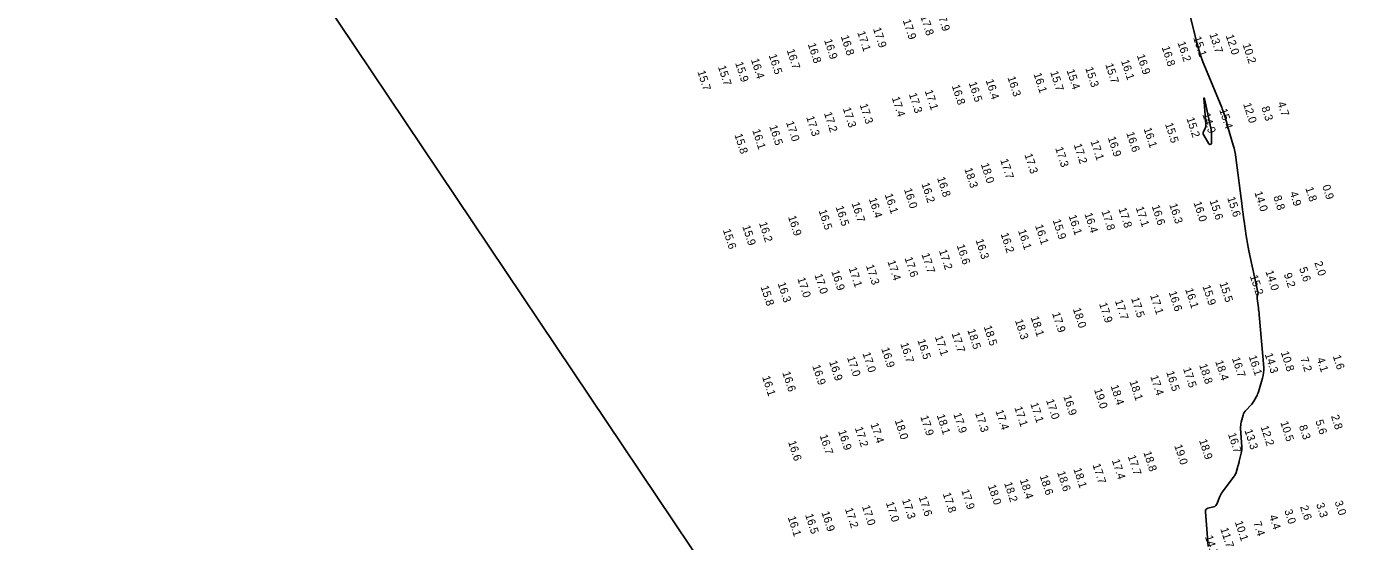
# Model space of a CAD drawing. Extents: x 988130 to 1132882, y 654656 to 841453.
# Drawn here: x 1089494 to 1090319, y 707897 to 708219 of the extents above; entities that cross this region are included whole.
import ezdxf

# ---------------------------------------------------------------- set-up
doc = ezdxf.new("R2010")
doc.units = 0
for name, color, linetype in [('V-ANNO-KEYM', 7, 'Continuous'), ('V-TOPO-MAJR', 7, 'Continuous'), ('V-TOPO-SOUN', 7, 'Continuous')]:
    doc.layers.add(name, color=color, linetype=linetype)

msp = doc.modelspace()

# ---------------------------------------------------------------- linework, layer by layer
at = {"layer": 'V-ANNO-KEYM'}
msp.add_line((1109873.38, 678183.78), (1078128.69, 725426.29), dxfattribs=at)
at = {"layer": 'V-TOPO-MAJR'}
msp.add_lwpolyline([(1090220, 708231.87), (1090225.75, 708209.23), (1090226.91, 708204.99), (1090228.22, 708200.79), (1090229.68, 708196.65), (1090231.28, 708192.55), (1090241.45, 708167.96), (1090241.73, 708167.26), (1090242, 708166.56), (1090242.26, 708165.86), (1090242.5, 708165.15), (1090243.76, 708161.46), (1090243.86, 708161.18), (1090243.95, 708160.89), (1090244.04, 708160.61), (1090244.12, 708160.32), (1090244.44, 708159.16), (1090244.52, 708158.87), (1090244.6, 708158.58), (1090244.67, 708158.29), (1090244.74, 708158), (1090245.08, 708156.56), (1090245.16, 708156.22), (1090245.25, 708155.88), (1090245.34, 708155.55), (1090245.44, 708155.21), (1090248.62, 708144.51), (1090249.15, 708142.61), (1090249.59, 708140.69), (1090249.96, 708138.75), (1090250.26, 708136.8), (1090254.2, 708106.4), (1090254.5, 708104.08), (1090254.81, 708101.76), (1090255.13, 708099.45), (1090255.45, 708097.14), (1090256.75, 708087.88), (1090257.1, 708085.57), (1090257.49, 708083.27), (1090257.93, 708080.98), (1090258.4, 708078.69), (1090264.08, 708052.82), (1090264.13, 708052.49), (1090264.14, 708052.15), (1090264.11, 708051.82), (1090264.04, 708051.49), (1090263.67, 708050.17), (1090263.59, 708049.84), (1090263.55, 708049.5), (1090263.54, 708049.16), (1090263.57, 708048.83), (1090264.37, 708043), (1090264.51, 708041.92), (1090264.64, 708040.83), (1090264.75, 708039.74), (1090264.85, 708038.65), (1090267.69, 708005.81), (1090267.75, 708004.09), (1090267.66, 708002.39), (1090267.4, 708000.7), (1090266.98, 707999.04), (1090264.43, 707990.66), (1090264.17, 707989.88), (1090263.87, 707989.12), (1090263.54, 707988.38), (1090263.17, 707987.66), (1090261.6, 707984.79), (1090261.19, 707984.09), (1090260.72, 707983.43), (1090260.22, 707982.8), (1090259.66, 707982.2), (1090256.69, 707979.23), (1090256.06, 707978.51), (1090255.53, 707977.73), (1090255.12, 707976.88), (1090254.81, 707975.98), (1090253.68, 707971.74), (1090253.45, 707970.72), (1090253.3, 707969.69), (1090253.24, 707968.65), (1090253.26, 707967.6), (1090253.95, 707956.14), (1090253.98, 707955.18), (1090253.93, 707954.22), (1090253.81, 707953.27), (1090253.61, 707952.33), (1090252.42, 707947.38), (1090252.33, 707947.03), (1090252.25, 707946.68), (1090252.16, 707946.33), (1090252.07, 707945.98), (1090251.7, 707944.57), (1090251.61, 707944.22), (1090251.51, 707943.88), (1090251.41, 707943.53), (1090251.31, 707943.18), (1090250.4, 707940.17), (1090250.18, 707939.56), (1090249.92, 707938.98), (1090249.61, 707938.43), (1090249.25, 707937.9), (1090241.92, 707928.12), (1090241.37, 707927.32), (1090240.87, 707926.49), (1090240.44, 707925.63), (1090240.07, 707924.73), (1090238.66, 707920.92), (1090238.28, 707920.16), (1090237.76, 707919.55), (1090237.1, 707919.09), (1090236.31, 707918.79), (1090232.85, 707917.87), (1090232.1, 707917.55), (1090231.59, 707917.08), (1090231.31, 707916.43), (1090231.27, 707915.62), (1090233.07, 707894.09)], dxfattribs=at)
msp.add_lwpolyline([(1090235.01, 708145.33), (1090234.89, 708145.24), (1090234.72, 708145.19), (1090233.93, 708145.06), (1090233.74, 708145.05), (1090233.58, 708145.1), (1090233.45, 708145.19), (1090233.34, 708145.34), (1090230.18, 708150.8), (1090229.95, 708151.32), (1090229.86, 708151.85), (1090229.91, 708152.38), (1090230.1, 708152.91), (1090231.17, 708155.07), (1090231.39, 708155.62), (1090231.54, 708156.18), (1090231.61, 708156.75), (1090231.6, 708157.35), (1090230.46, 708171.51), (1090230.34, 708173.43), (1090230.42, 708174.09), (1090230.67, 708173.48), (1090231.11, 708171.6), (1090234.59, 708155.22), (1090234.78, 708154.23), (1090234.91, 708153.25), (1090235, 708152.25), (1090235.03, 708151.26), (1090235.1, 708145.65), (1090235.08, 708145.47)], close=True, dxfattribs=at)

# ---------------------------------------------------------------- texts
at = {"layer": 'V-TOPO-SOUN'}
for s, p in [('17.8 ', (1090053.03, 708224.89)), ('17.9 ', (1090063.13, 708227.59)), ('17.9 ', (1090023.47, 708217.23)), ('17.9 ', (1090042.08, 708222.37)), ('16.9 ', (1089992.89, 708210.05)), ('16.8 ', (1090003.34, 708212.39)), ('17.1 ', (1090013.62, 708214.96)), ('16.2 ', (1090213.77, 708208.5)), ('15.1 ', (1090223.59, 708211.64)), ('13.7 ', (1090233.66, 708213.81)), ('12.0 ', (1090243.94, 708212.84)), ('16.5 ', (1089958.29, 708200.65)), ('16.7 ', (1089969.48, 708203.83)), ('16.8 ', (1089982.74, 708207.51)), ('16.9 ', (1090188.37, 708200.53)), ('16.8 ', (1090203.92, 708205.62)), ('10.2 ', (1090254.44, 708207.31)), ('15.7 ', (1089926.55, 708193.5)), ('15.9 ', (1089937.31, 708195.81)), ('16.4 ', (1089947.17, 708197.88)), ('15.3 ', (1090156.12, 708192.6)), ('15.7 ', (1090168.62, 708194.9)), ('16.1 ', (1090178.47, 708197.11)), ('15.7 ', (1089913.69, 708190.41)), ('16.5 ', (1090083.3, 708183.37)), ('16.4 ', (1090093.87, 708184.98)), ('16.3 ', (1090107.47, 708186.76)), ('16.1 ', (1090123.78, 708188.94)), ('15.7 ', (1090134.19, 708190.11)), ('15.4 ', (1090144.43, 708191.19)), ('17.3 ', (1090045.85, 708176.39)), ('17.1 ', (1090055.82, 708178.31)), ('16.8 ', (1090072.67, 708181.59)), ('17.3 ', (1090004.57, 708167.39)), ('17.3 ', (1090015.11, 708169.71)), ('17.4 ', (1090035.18, 708174.09)), ('15.4 ', (1090239.87, 708166.55)), ('12.0 ', (1090254.82, 708170.19)), ('8.3', (1090266.18, 708168)), ('4.7', (1090276.22, 708170.88)), ('17.0 ', (1089969.09, 708158.79)), ('17.3 ', (1089981.7, 708162.01)), ('17.2 ', (1089992.81, 708164.49)), ('15.2 ', (1090219.33, 708161.19)), ('14.9 ', (1090229.28, 708163.81)), ('15.8 ', (1089936.84, 708151.01)), ('16.1 ', (1089948.01, 708153.82)), ('16.5 ', (1089958.64, 708156.31)), ('16.6 ', (1090181.73, 708152.1)), ('16.1 ', (1090192.58, 708154.76)), ('15.5 ', (1090205.98, 708157.77)), ('17.3 ', (1090137.31, 708142.68)), ('17.2 ', (1090148.9, 708144.77)), ('17.1 ', (1090159.39, 708146.93)), ('16.9 ', (1090170.2, 708149.19)), ('17.7 ', (1090102.97, 708135.28)), ('17.3 ', (1090118.09, 708138.59)), ('18.3 ', (1090080.56, 708129.67)), ('18.0 ', (1090090.86, 708132.62)), ('16.2 ', (1090053.71, 708120.41)), ('16.8 ', (1090063.51, 708124.03)), ('1.8', (1090293.67, 708117.69)), ('0.9', (1090304.2, 708118.99)), ('16.4 ', (1090020.84, 708110.97)), ('16.1 ', (1090030.81, 708113.61)), ('16.0 ', (1090042.79, 708116.92)), ('15.6 ', (1090233.8, 708109.81)), ('15.6 ', (1090244.82, 708111.58)), ('14.0 ', (1090261.81, 708115)), ('8.8', (1090273.65, 708112.3)), ('4.9', (1090283.89, 708114.84)), ('16.5 ', (1089989.51, 708103.58)), ('16.5 ', (1090000.1, 708105.92)), ('16.7 ', (1090010.08, 708108.21)), ('16.4 ', (1090155.6, 708101.6)), ('17.8 ', (1090166.28, 708103.21)), ('17.8 ', (1090176.88, 708104.79)), ('17.1 ', (1090187.65, 708105.49)), ('16.6 ', (1090197.62, 708106.45)), ('16.3 ', (1090208.6, 708107.42)), ('16.0 ', (1090223.75, 708108.64)), ('15.9 ', (1089941.79, 708093.8)), ('16.2 ', (1089952.22, 708095.87)), ('16.9 ', (1089970.37, 708099.8)), ('16.1 ', (1090124.73, 708094.28)), ('15.9 ', (1090135.76, 708097.6)), ('16.1 ', (1090145.68, 708100.33)), ('15.6 ', (1089929.61, 708091.53)), ('16.3 ', (1090087.52, 708085.27)), ('16.2 ', (1090103.23, 708089.12)), ('16.1 ', (1090114.1, 708091.17)), ('17.7 ', (1090053.79, 708076.41)), ('17.2 ', (1090064.65, 708078.66)), ('16.6 ', (1090075.74, 708081.91)), ('17.1 ', (1090008.29, 708067.69)), ('17.3 ', (1090019.05, 708069.26)), ('17.4 ', (1090032.47, 708071.92)), ('17.6 ', (1090043.18, 708074.04)), ('5.6', (1090289.79, 708067.62)), ('2.0', (1090299.27, 708071.27)), ('17.0 ', (1089976.16, 708061.25)), ('17.0 ', (1089986.85, 708063.54)), ('16.9 ', (1089997.41, 708065.71)), ('15.2 ', (1090258.99, 708062.77)), ('14.0 ', (1090268.75, 708065.65)), ('9.2', (1090280.18, 708063.98)), ('15.8 ', (1089953.21, 708056.1)), ('16.3 ', (1089963.86, 708058.22)), ('16.6 ', (1090208.25, 708052.68)), ('16.1 ', (1090218.58, 708054.51)), ('15.9 ', (1090229.37, 708056.45)), ('15.5 ', (1090239.96, 708058.38)), ('17.9 ', (1090164.77, 708045.52)), ('17.7 ', (1090174.66, 708047.36)), ('17.5 ', (1090184.79, 708048.81)), ('17.1 ', (1090196.64, 708050.74)), ('18.3 ', (1090112.17, 708035.11)), ('18.1 ', (1090122.02, 708036.99)), ('17.9 ', (1090135.4, 708039.5)), ('18.0 ', (1090148.37, 708042.29)), ('17.7 ', (1090072.57, 708026.98)), ('18.5 ', (1090082.43, 708029.07)), ('18.5 ', (1090092.65, 708031.2)), ('16.7 ', (1090040.55, 708020.54)), ('16.5 ', (1090051.18, 708022.69)), ('17.1 ', (1090062.14, 708024.9)), ('17.0 ', (1090007.22, 708011.99)), ('17.0 ', (1090016.89, 708014.55)), ('16.9 ', (1090028.63, 708017.51)), ('16.7 ', (1090247.8, 708011.46)), ('16.1 ', (1090258.24, 708012.58)), ('14.3 ', (1090268.28, 708014.01)), ('10.8 ', (1090278.32, 708015.16)), ('7.2', (1090290.47, 708011.43)), ('4.1', (1090300.73, 708011.23)), ('1.6', (1090310.84, 708012.81)), ('16.6 ', (1089966.79, 708002.51)), ('16.9 ', (1089985.52, 708006.69)), ('16.9 ', (1089996.04, 708009.31)), ('16.5 ', (1090206.69, 708002.82)), ('17.5 ', (1090217.22, 708005.06)), ('18.8 ', (1090227.31, 708007.32)), ('18.4 ', (1090237.34, 708009.51)), ('16.1 ', (1089954.17, 707999.79)), ('18.4 ', (1090171.93, 707994.18)), ('18.1 ', (1090183.74, 707996.96)), ('17.4 ', (1090196.74, 708000.18)), ('17.0 ', (1090131.59, 707985.29)), ('16.9 ', (1090142.39, 707987.72)), ('19.0 ', (1090161.63, 707991.91)), ('17.3 ', (1090087.29, 707977.23)), ('17.4 ', (1090100.01, 707978.64)), ('17.1 ', (1090111.79, 707980.73)), ('17.1 ', (1090121.76, 707983.1)), ('17.4 ', (1090021.87, 707970.39)), ('18.0 ', (1090037.04, 707972.64)), ('17.9 ', (1090053.04, 707975.04)), ('18.1 ', (1090063.31, 707975.84)), ('17.9 ', (1090073.68, 707976.67)), ('12.2 ', (1090265.69, 707968.66)), ('10.5 ', (1090278.03, 707971.48)), ('8.3', (1090289.65, 707969.12)), ('5.6', (1090299.91, 707972.31)), ('2.8', (1090309.69, 707975.39)), ('16.7 ', (1089990.11, 707963.24)), ('16.9 ', (1090001.68, 707966)), ('17.2 ', (1090012.09, 707967.99)), ('16.7 ', (1090245.31, 707964.17)), ('13.3 ', (1090255.61, 707966.45)), ('16.6 ', (1089970.39, 707959.3)), ('18.8 ', (1090192.43, 707952.72)), ('19.0 ', (1090211.74, 707956.94)), ('18.9 ', (1090227.23, 707960.24)), ('17.7 ', (1090160.63, 707945.01)), ('17.4 ', (1090172.72, 707947.78)), ('17.7 ', (1090182.71, 707950.34)), ('18.4 ', (1090115.23, 707935.55)), ('18.6 ', (1090127.65, 707937.97)), ('18.6 ', (1090138.56, 707940.27)), ('18.1 ', (1090148.71, 707942.34)), ('17.9 ', (1090078.61, 707929.02)), ('18.0 ', (1090095.27, 707931.9)), ('18.2 ', (1090105.4, 707933.53)), ('17.0 ', (1090016.56, 707919.04)), ('17.0 ', (1090031.51, 707921.22)), ('17.3 ', (1090041.62, 707923.07)), ('17.6 ', (1090052.01, 707924.77)), ('17.8 ', (1090067.06, 707926.93)), ('2.6', (1090290.38, 707918.85)), ('3.3', (1090300.42, 707920.42)), ('3.0', (1090311.96, 707921.84)), ('16.1 ', (1089970.2, 707912.18)), ('16.5 ', (1089981.03, 707913.75)), ('16.9 ', (1089991.22, 707915.24)), ('17.2 ', (1090005.9, 707917.43)), ('4.4', (1090271.01, 707912.97)), ('3.0', (1090280.51, 707916.42)), ('11.7 ', (1090240.52, 707905.05)), ('10.1 ', (1090249.59, 707909.29)), ('7.4', (1090261.12, 707908.9)), ('14.7 ', (1090230.89, 707900.17))]:
    msp.add_text(s, height=5, rotation=288, dxfattribs=at).set_placement(p)

doc.saveas('drawing.dxf')
